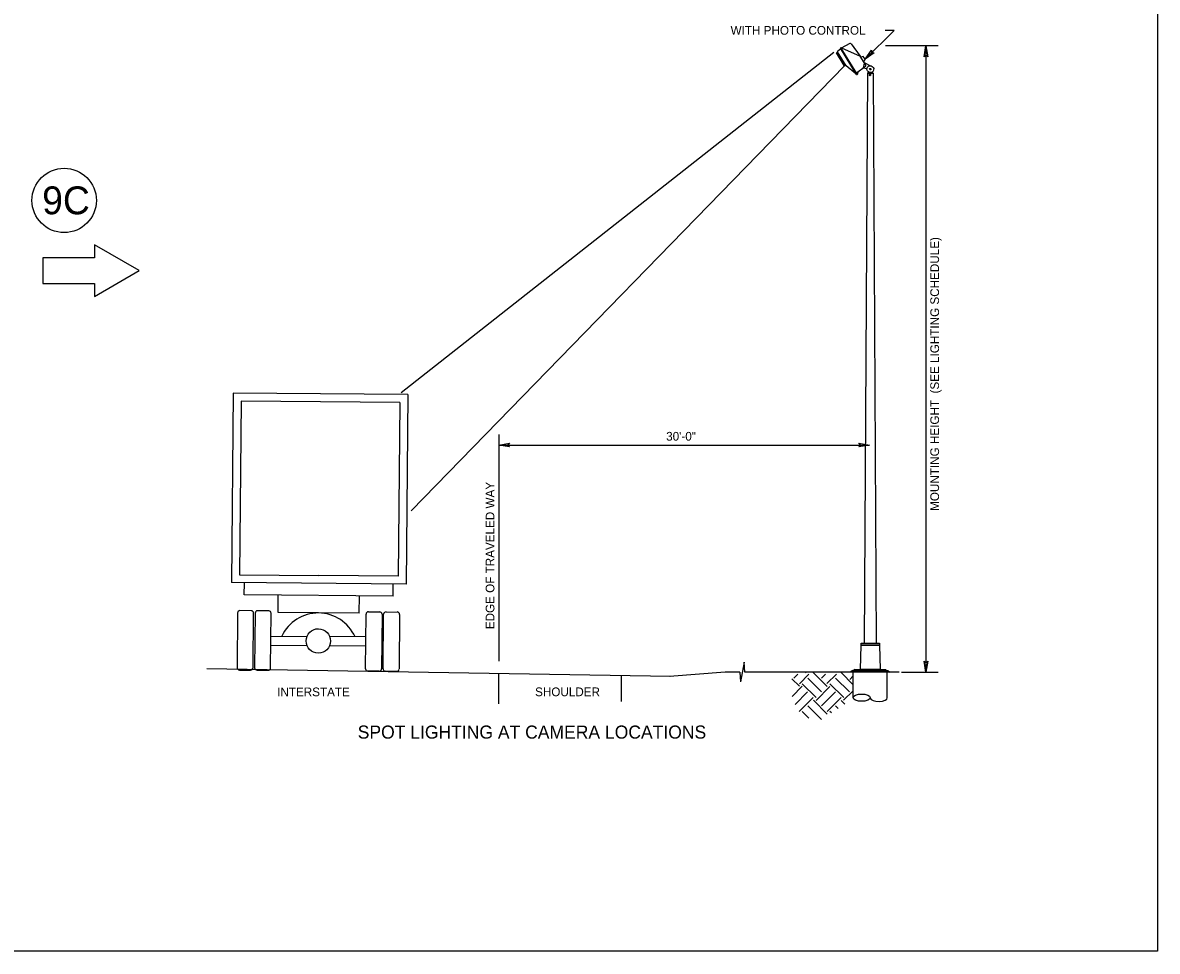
# Model space of a CAD drawing. Extents: x 99968 to 128667, y 90163 to 102182.
# Drawn here: x 111808 to 113367, y 96677 to 97953 of the extents above; entities that cross this region are included whole.
import ezdxf

# ---------------------------------------------------------------- set-up
doc = ezdxf.new("R2010")
doc.units = 0
for name, color, linetype in [('Border Prelim Stamp', 7, 'Continuous'), ('Default', 7, 'Continuous'), ('RD Standard Plans Active', 7, 'Continuous')]:
    doc.layers.add(name, color=color, linetype=linetype)

msp = doc.modelspace()

# ---------------------------------------------------------------- linework, layer by layer
at = {"layer": 'Border Prelim Stamp'}
msp.add_lwpolyline([(111968.3, 97612.4), (111906.9, 97647.8), (111906.9, 97630.1), (111835.9, 97630.1), (111835.9, 97594.6), (111906.9, 97594.6), (111906.9, 97576.9)], close=True, dxfattribs=at)
msp.add_circle((111865.3, 97708.9), 44.2, dxfattribs=at)
at = {"layer": 'Default'}
msp.add_lwpolyline([(110167.5, 98876.5), (113367.2, 98876.5), (113367.2, 96676.9), (110167.5, 96676.9)], close=True, dxfattribs=at)
at = {"layer": 'RD Standard Plans Active'}
for p, q in [((112965.7, 97902.8), (113005.5, 97942.6)), ((113005.5, 97942.6), (112993.2, 97942.6)), ((112922.7, 97912.3), (112328.3, 97444.5)), ((112926.3, 97911.9), (112928, 97913)), ((112936.9, 97894.4), (112926.3, 97911.9)), ((112927.8, 97913.2), (112926.8, 97912.2)), ((112926.9, 97912.3), (112937.3, 97895.3)), ((112939.7, 97893.9), (112927.9, 97913.2)), ((112938.6, 97895.4), (112927.9, 97912.9)), ((112928, 97913.9), (112932.3, 97917.5)), ((112953.8, 97882.1), (112931.9, 97918)), ((112932.3, 97918.4), (112932.4, 97918.4)), ((112953.9, 97883), (112932.3, 97918.4)), ((112954.2, 97883.2), (112932.8, 97918.3)), ((112944.5, 97924.4), (112933, 97918)), ((112934.3, 97917.9), (112957.9, 97907.4)), ((112946.5, 97924), (112959, 97907.1)), ((113066.1, 97921.3), (112993.9, 97921.3)), ((113049.3, 97921.3), (113049.3, 97060.7)), ((112927.9, 97909.1), (112929.7, 97910.2)), ((112929.5, 97910.1), (112929.1, 97910.8)), ((112929.4, 97906.8), (112931.2, 97907.8)), ((112930.9, 97904.4), (112932.6, 97905.4)), ((112932.3, 97902), (112934.1, 97903)), ((112933.8, 97899.6), (112935.5, 97900.6)), ((112935.2, 97897.2), (112937, 97898.2)), ((112937.3, 97897.4), (112936.8, 97898.2)), ((112938.5, 97895.6), (112937.3, 97895.2)), ((112966.5, 97894.8), (112959.1, 97907)), ((112962.9, 97906.5), (112959.7, 97905.6)), ((112965.7, 97902.8), (112962.9, 97906.5)), ((112964.3, 97897.4), (112963, 97891.3)), ((112965.7, 97902.8), (112964.1, 97899.9)), ((112964.4, 97898.2), (112973.3, 97894)), ((112937.7, 97894.1), (112342, 97282.2)), ((112936.9, 97894.4), (112938.7, 97895.5)), ((112953.1, 97883), (112939.7, 97893.9)), ((112954.3, 97883.1), (112953.5, 97882.7)), ((112966.1, 97892.8), (112953.9, 97883.8)), ((112955.8, 97885.2), (112955.2, 97882.4)), ((112968.3, 97889.9), (112963, 97890.5)), ((112969, 97883.9), (112964.4, 97100.6)), ((112970.5, 97885), (112969, 97883.9)), ((112969.2, 97883.9), (112976.4, 97883.9)), ((112970.5, 97885.2), (112970.5, 97883.9)), ((112975.1, 97885.2), (112975.1, 97883.9)), ((112975.1, 97885), (112976.6, 97883.9)), ((112976.6, 97883.9), (112981.1, 97100.5)), ((112097.6, 97444.1), (112095.3, 97183.6)), ((112337.5, 97442), (112097.6, 97444.1)), ((112108.4, 97433.1), (112106.3, 97194.4)), ((112326.4, 97431.1), (112108.4, 97433.1)), ((112326.4, 97431.1), (112324.3, 97192.5)), ((112337.5, 97442), (112335.2, 97181.5)), ((112462.4, 97387), (112462.4, 97075.5)), ((112462.4, 97372.7), (112971.9, 97372.7)), ((112106.3, 97194.4), (112215.3, 97193.4)), ((112335.2, 97181.5), (112095.3, 97183.6)), ((112112.8, 97167), (112112.9, 97182.8)), ((112324.3, 97192.5), (112215.3, 97193.4)), ((112317.4, 97165.2), (112317.5, 97181)), ((112317.4, 97165.2), (112112.8, 97167)), ((112159.1, 97142.4), (112159.3, 97166.6)), ((112270.7, 97141.4), (112270.9, 97165.6)), ((112270.7, 97141.4), (112159.1, 97142.4)), ((112149.4, 97110.1), (112199, 97109.6)), ((112279.8, 97108.9), (112230.2, 97109.4)), ((112149.3, 97097.6), (112199, 97097.2)), ((112279.7, 97096.5), (112230, 97096.9)), ((112799.4, 97074.2), (112794.7, 97047.1)), ((112800.5, 97060.6), (112799.4, 97074.2)), ((112698.2, 97054.7), (112061.3, 97065)), ((112462.4, 97016.9), (112462.4, 97058.5)), ((112630.8, 97020.2), (112630.8, 97056.1)), ((112773.5, 97060.6), (112697.1, 97054.8)), ((112793.5, 97060.6), (112773.5, 97060.6)), ((112793.5, 97060.6), (112794.7, 97047.1)), ((112820.5, 97060.6), (112800.5, 97060.6)), ((113012.3, 97060.6), (112820.5, 97060.6)), ((112873.2, 97057.8), (112867.8, 97052.4)), ((112888.4, 97057.8), (112875.4, 97044.7)), ((112884.7, 97059.4), (112883.5, 97060.6)), ((112913.6, 97040.9), (112894.5, 97060)), ((112911.1, 97057.8), (112905.6, 97052.4)), ((112926.3, 97057.8), (112913.3, 97044.8)), ((112949.4, 97043.3), (112932.6, 97060)), ((112935.8, 97060.6), (112935.8, 97060.6)), ((112949.4, 97055.4), (112944.6, 97050.6)), ((112948.4, 97062.9), (112945.8, 97060.6)), ((112948.4, 97062.9), (112963.1, 97062.9)), ((112948.4, 97062.9), (112997, 97062.9)), ((112949.4, 97025.5), (112949.4, 97062.2)), ((112951.8, 97064.2), (112949.5, 97062.2)), ((112951.8, 97064.2), (112993.8, 97064.2)), ((112987.2, 97064.2), (112958.3, 97064.2)), ((112987.2, 97064.2), (112958.3, 97064.2)), ((112963.4, 97064), (112963.3, 97064.2)), ((112982, 97064.2), (112993.8, 97064.2)), ((112982.2, 97064.2), (112982.1, 97064.1)), ((112993.8, 97064.2), (112996, 97062.2)), ((112996, 97025.5), (112996, 97062.2)), ((112997, 97062.9), (112999.6, 97060.6)), ((113015.9, 97060.6), (113066.1, 97060.6)), ((112875.5, 97041.1), (112864.9, 97051.6)), ((112879.1, 97041.1), (112865.3, 97027.3)), ((112898.3, 97025.7), (112879.2, 97044.7)), ((112905.9, 97033.3), (112886.8, 97052.4)), ((112917.4, 97040.9), (112898.3, 97021.8)), ((112936.5, 97025.7), (112917.4, 97044.7)), ((112944.1, 97033.3), (112925, 97052.4)), ((112886.7, 97033.4), (112869.4, 97016.1)), ((112894.3, 97025.8), (112875.2, 97006.7)), ((112925, 97033.3), (112905.9, 97014.2)), ((112932.6, 97025.7), (112913.6, 97006.6)), ((112949.4, 97035.1), (112936.2, 97021.9)), ((112905.9, 96995.4), (112887, 97014.3)), ((112913.7, 97002.9), (112894.6, 97022)), ((112928.6, 97010.6), (112925, 97014.2)), ((112937.8, 97016.7), (112932.6, 97021.8)), ((112888.6, 96997.5), (112879.3, 97006.7)), ((112919.5, 97004.5), (112917.4, 97006.6))]:
    msp.add_line(p, q, dxfattribs=at)
for points in [[(112978, 97911.6), (112965.7, 97902.8), (112974.4, 97915.2), (112974.6, 97911.7)], [(113046.7, 97906.4), (113049.3, 97921.3), (113051.8, 97906.4), (113049.3, 97908.8)], [(112477.3, 97370.2), (112462.4, 97372.7), (112477.3, 97375.3), (112475, 97372.7)], [(112957, 97375.3), (112971.9, 97372.7), (112957, 97370.2), (112959.3, 97372.7)], [(112986.4, 97064.2), (112959.2, 97064.2), (112960.5, 97097.6), (112985.3, 97097.6)], [(112985.3, 97097.6), (112960.5, 97097.6), (112960.5, 97100.2), (112985.3, 97100.2)], [(113051.8, 97075.6), (113049.3, 97060.7), (113046.7, 97075.6), (113049.3, 97073.3)]]:
    msp.add_lwpolyline(points, close=True, dxfattribs=at)
for points in [[(112103.5, 97141.9), (112102.9, 97066.8)], [(112122.2, 97145), (112106.8, 97145.1)], [(112124.8, 97066.6), (112125.5, 97141.7)], [(112127.7, 97141.7), (112127, 97066.6)], [(112146.4, 97144.8), (112131, 97144.9)], [(112149, 97066.4), (112149.7, 97141.5)], [(112279.4, 97065.3), (112280, 97140.3)], [(112283.3, 97143.6), (112298.8, 97143.4)], [(112302, 97140.1), (112301.3, 97065.1)], [(112303.6, 97065.1), (112304.2, 97140.1)], [(112307.5, 97143.4), (112322.9, 97143.2)], [(112326.2, 97139.9), (112325.5, 97064.9)], [(112106.1, 97063.5), (112121.5, 97063.4)], [(112130.3, 97063.3), (112145.7, 97063.2)], [(112298, 97061.8), (112282.6, 97062)], [(112322.2, 97061.6), (112306.8, 97061.8)]]:
    msp.add_lwpolyline(points, dxfattribs=at)
msp.add_arc((112214.4, 97086.6), 55.3, 23.9523, 155.0375, dxfattribs=at)
for centre, major_axis, ratio, start_param, end_param in [((112928.3, 97913.5), (-0.435, -0.265), 0.999797, 4.749636, 6.283185), ((112932.6, 97918.1), (-0.269, -0.164), 0.999797, 3.279337, 4.672457), ((112945.3, 97923.1), (1.3, 0.79), 0.999797, 0.106306, 1.570796), ((112957.8, 97906.2), (1.3, 0.79), 0.999797, 0, 0.106295), ((112954.4, 97882.5), (0.652, 0.397), 0.999797, 3.141593, 5.515031), ((112965.2, 97894), (1.3, 0.79), 0.999797, 4.797465, 6.283185), ((112106.8, 97141.9), (-3.28, 0.03), 0.999797, 4.712389, 6.283185), ((112122.2, 97141.7), (-3.28, 0.03), 0.999797, 3.141593, 4.712389), ((112131, 97141.7), (-3.28, 0.03), 0.999797, 4.712389, 6.283185), ((112146.4, 97141.5), (-3.28, 0.03), 0.999797, 3.141593, 4.712389), ((112283.3, 97140.3), (-3.28, 0.03), 0.999797, 4.712389, 6.283185), ((112298.7, 97140.2), (3.28, -0.03), 0.999797, 0, 1.570796), ((112307.5, 97140.1), (-3.28, 0.03), 0.999797, 4.712389, 6.283185), ((112322.9, 97140), (3.28, -0.03), 0.999797, 0, 1.570796), ((112106.1, 97066.8), (3.28, -0.03), 0.999797, 3.141593, 4.712389), ((112121.5, 97066.7), (3.28, -0.03), 0.999797, 4.712389, 6.283185), ((112130.3, 97066.6), (3.28, -0.03), 0.999797, 3.141593, 4.712389), ((112145.7, 97066.5), (3.28, -0.03), 0.999797, 4.712389, 6.283185), ((112282.7, 97065.2), (-3.28, 0.03), 0.999797, 0, 1.570796), ((112298.1, 97065.1), (3.28, -0.03), 0.999797, 4.712389, 6.283185), ((112306.8, 97065), (-3.28, 0.03), 0.999797, 0, 1.570796), ((112322.2, 97064.9), (3.28, -0.03), 0.999797, 4.712389, 6.283185), ((112984.5, 97025.3), (11.7, 0), 0.427563, 3.198698, 6.308548)]:
    msp.add_ellipse(centre, major_axis=major_axis, ratio=ratio, start_param=start_param, end_param=end_param, dxfattribs=at)
for centre, major_axis, ratio in [((112972.9, 97889.3), (-3.99, -2.43), 0.999797), ((112972.6, 97881.3), (1.05, 0), 0.999797), ((112972.9, 97889.3), (-0.824, -0.502), 0.999797), ((112214.5, 97103.4), (-16.8, 0.1), 0.999797), ((112961, 97025.5), (11.7, 0), 0.427563)]:
    msp.add_ellipse(centre, major_axis=major_axis, ratio=ratio, dxfattribs=at)
msp.add_spline([(112932.3, 97918.4), (112932.2, 97918.4), (112932.1, 97918.3), (112931.9, 97918)], degree=3, dxfattribs=at)

# ---------------------------------------------------------------- texts
at = {"layer": 'Border Prelim Stamp'}
msp.add_text('9C', height=38.31, dxfattribs=at).set_placement((111835.1, 97689.8))
at = {"layer": 'RD Standard Plans Active'}
for s, height, p in [('WITH PHOTO CONTROL ', 12, (112780.9, 97936.6)), ('30\'-0"', 12, (112692.4, 97378.7)), ('INTERSTATE', 12, (112157.9, 97027.4)), ('SHOULDER', 12, (112512.3, 97027.5)), ('SPOT LIGHTING AT CAMERA LOCATIONS', 18, (112268.6, 96969.2))]:
    msp.add_text(s, height=height, dxfattribs=at).set_placement(p)
for s, p in [('MOUNTING HEIGHT  (SEE LIGHTING SCHEDULE)', (113067.3, 97282.2)), ('EDGE OF TRAVELED WAY', (112456.4, 97119.6))]:
    msp.add_text(s, height=12, rotation=90, dxfattribs=at).set_placement(p)

doc.saveas('drawing.dxf')
